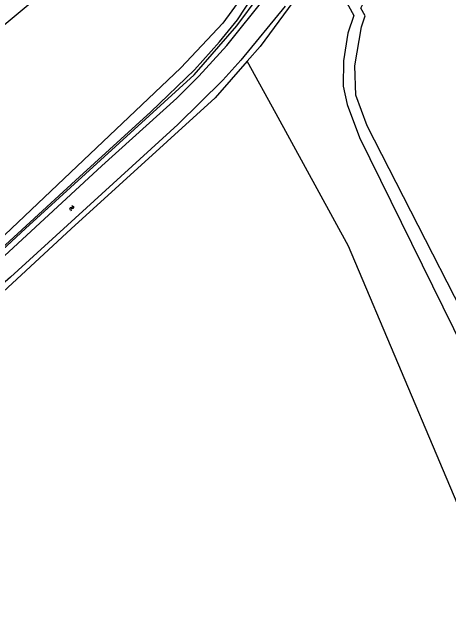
# Model space of a CAD drawing. Extents: x 133000 to 136000, y 400500 to 403500.
# Drawn here: x 135455.1 to 135583.2, y 402755.8 to 402936.4 of the extents above; entities that cross this region are included whole.
import ezdxf

# ---------------------------------------------------------------- set-up
doc = ezdxf.new("R2010")
doc.units = 0
for name, color, linetype in [('gg-knt-bronhoudergrens', 7, 'Continuous'), ('gg-knt-onverhard', 7, 'Continuous'), ('gg-kntw-bovenkant insteek waterloop', 7, 'Continuous'), ('gg-kntw-waterlijn', 7, 'Continuous'), ('gt-symb-watersymbool', 7, 'Continuous')]:
    doc.layers.add(name, color=color, linetype=linetype)

# ---------------------------------------------------------------- blocks, each defined once
blk = doc.blocks.new('gt0-WA')
at = {"layer": 'gt-symb-watersymbool'}
for centre, start, end in [((-0.32, 0.02), 28.0725, 151.9275), ((0.43, 0.42), 208.0725, 331.9275), ((-0.32, -0.43), 28.0725, 151.9275), ((0.43, -0.03), 208.0725, 331.9275)]:
    blk.add_arc(centre, 0.425, start, end, dxfattribs=at)

msp = doc.modelspace()

# ---------------------------------------------------------------- linework, layer by layer
at = {"layer": 'gg-knt-bronhoudergrens'}
msp.add_lwpolyline([(135744.63, 402888.29), (135727.72, 402874.58), (135663.69, 402821.66), (135608.92, 402778.4), (135597.49, 402766.4), (135591.87, 402777.79), (135569.37, 402830.92), (135553.8, 402867.77), (135532.6, 402906.56), (135524.04, 402921.98)], dxfattribs=at)
at = {"layer": 'gg-knt-onverhard'}
for points in [[(135379.53, 402871.01), (135402.94, 402891.28), (135447.91, 402928.77), (135496.28, 402969.1), (135500.33, 402969.83), (135508.65, 402961.9), (135525.33, 402946.01), (135522.94, 402941.55), (135516.91, 402933.17), (135504.55, 402920.08), (135468.38, 402885.73), (135452.94, 402871.06), (135393, 402816)], [(135375.88, 402793.4), (135391.43, 402810.3), (135409.53, 402827.38), (135441.01, 402857.1), (135474.89, 402888.04), (135495.8, 402907.15), (135508.64, 402919.47), (135515.98, 402927.73), (135521.21, 402934.12), (135525.74, 402941.07), (135529.12, 402947.21), (135531.95, 402952.36), (135535.52, 402955.02), (135537.85, 402955.65), (135540.17, 402955.32), (135543.03, 402953.97), (135545.56, 402953), (135545.8, 402952.64)], [(135546.49, 402951.65), (135555.32, 402935.4), (135553.62, 402930.26), (135552.36, 402922.11), (135552.24, 402914.7), (135553.45, 402909.31), (135557.07, 402899.66), (135599.86, 402812.61), (135659.08, 402855.17), (135656.57, 402858.67), (135602.07, 402819.51), (135559.26, 402903), (135555.94, 402912.04), (135555.64, 402920.68), (135557.64, 402932.13), (135558.67, 402935.31), (135557.46, 402937.55), (135558.23, 402939.16)]]:
    msp.add_lwpolyline(points, dxfattribs=at)
at = {"layer": 'gg-kntw-bovenkant insteek waterloop'}
for points in [[(135351.96, 402763.32), (135355.26, 402767.63), (135359.39, 402772.47), (135368.51, 402782.92), (135377.05, 402792.92), (135387.23, 402804.46), (135393.68, 402810.96), (135403.45, 402820.22), (135435.76, 402851.45), (135458.95, 402872.95), (135508.48, 402918.01), (135521.01, 402932.34), (135527.6, 402941.3), (135531.64, 402947.62), (135534.21, 402951.71), (135535.46, 402953.33), (135536.91, 402954.71), (135537.95, 402955.08), (135538.98, 402954.99), (135540.11, 402954.68), (135541.43, 402954.25), (135543.93, 402952.94), (135544.57, 402952.46), (135544.91, 402951.96)], [(135544.91, 402951.96), (135544.88, 402951.64), (135544.8, 402951), (135544.68, 402950.21), (135544.45, 402949.16), (135543.58, 402947.49), (135541.54, 402944.97), (135527.86, 402926.35), (135524.04, 402921.98)], [(135524.04, 402921.98), (135514.64, 402911.23), (135472.38, 402872.78)], [(135356.28, 402755.78), (135372.18, 402773.99), (135379.32, 402781.17), (135407.5, 402811.6), (135424.6, 402828.65), (135447.02, 402849.42), (135472.38, 402872.78)]]:
    msp.add_lwpolyline(points, dxfattribs=at)
at = {"layer": 'gg-kntw-waterlijn'}
for points in [[(135351.34, 402758.56), (135351.34, 402759.9), (135352.92, 402762.05), (135361.63, 402771.64), (135382.09, 402794.82), (135398.08, 402811.95), (135417.33, 402831.84), (135437.12, 402850.64), (135447.57, 402860.07), (135481.4, 402891.32), (135503.37, 402911.15), (135509.85, 402917.59), (135518.07, 402926.59), (135529.49, 402941.04)], [(135535.22, 402938.2), (135522.23, 402922.31), (135516.94, 402916.45), (135503.66, 402903.48), (135454.55, 402858.68), (135446.72, 402851.9), (135422.15, 402829.35), (135404.18, 402811.25), (135355.15, 402756.92), (135353.2, 402756.83), (135352.65, 402757.34)]]:
    msp.add_lwpolyline(points, dxfattribs=at)

# ---------------------------------------------------------------- block references
at = {"layer": 'gt-symb-watersymbool', "rotation": 60.717171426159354}
msp.add_blockref('gt0-WA', (135472.53, 402878.85), dxfattribs=at)

doc.saveas('drawing.dxf')
